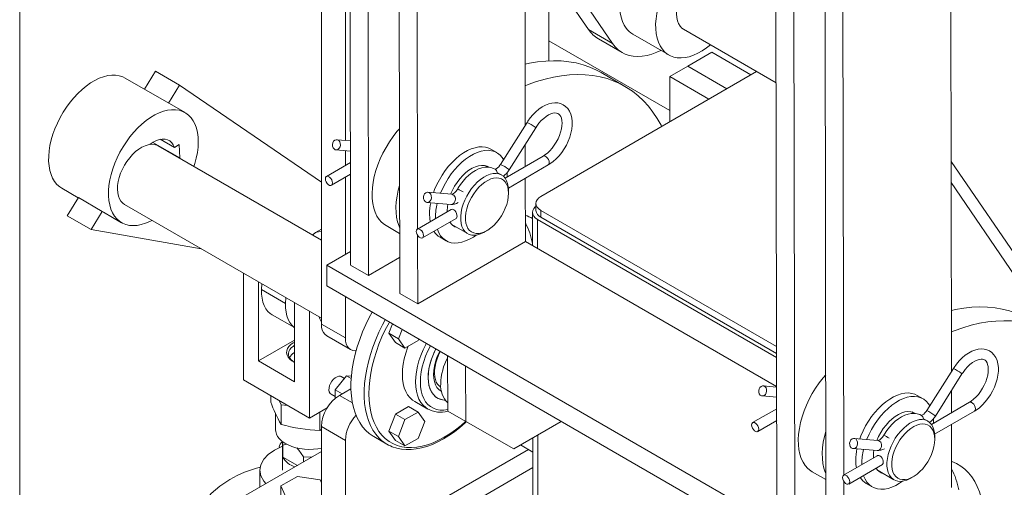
# Model space of a CAD drawing. Header units: millimetres. Extents: x 525 to 29324, y 175 to 20618.
# Tile 331 of 588: x 19914 to 20496, y 12071 to 12347. Entities that reach past the tile are written whole.
import ezdxf

# ---------------------------------------------------------------- set-up
doc = ezdxf.new("R2010")
doc.units = ezdxf.units.MM
doc.linetypes.add('SLD-Continua', pattern=[0])

msp = doc.modelspace()

# ---------------------------------------------------------------- linework, layer by layer
at = {"color": 7, "linetype": 'SLD-Continua', "lineweight": 18, "ltscale": 35}
for p, q in [((19914.37, 11716.06), (19914.37, 13301.64)), ((19914.37, 11716.06), (19914.37, 13301.64)), ((19914.37, 11716.06), (19914.37, 13301.64)), ((19914.37, 11716.06), (19914.37, 13301.64)), ((19914.37, 11716.06), (19914.37, 13301.64)), ((19914.37, 11716.06), (19914.37, 13301.64)), ((20109.19, 12573.12), (20109.81, 12201.9)), ((20119.8, 12566.99), (20120.42, 12195.78)), ((20138.19, 12556.38), (20138.8, 12185.17)), ((20212.5, 12546.94), (20212.94, 12284.41)), ((20148.85, 12513.32), (20149.34, 12223.29)), ((20360.92, 12427.83), (20361.54, 12056.62)), ((20371.53, 12421.71), (20372.15, 12050.49)), ((20389.92, 12411.1), (20390.53, 12039.88)), ((20264.49, 12332.81), (20212.73, 12408.49)), ((20092.56, 12167.14), (20092.56, 12400.7)), ((20464.23, 12401.66), (20464.67, 12139.13)), ((20106.7, 12275.54), (20106.7, 12392.54)), ((20250.34, 12340.98), (20212.75, 12395.94)), ((20226.91, 12375.24), (20226.91, 12322.53)), ((20400.58, 12368.04), (20401.07, 12078.01)), ((20250.34, 12340.98), (20264.49, 12332.81)), ((20306.47, 12341.13), (20361.12, 12309.58)), ((20226.91, 12334.42), (20298.33, 12293.2)), ((20226.91, 12334.42), (20298.33, 12293.2)), ((20226.91, 12334.42), (20298.33, 12293.2)), ((20226.91, 12334.42), (20298.33, 12293.2)), ((20226.91, 12334.42), (20298.33, 12293.2)), ((20226.91, 12334.42), (20298.33, 12293.2)), ((20256.11, 12335.55), (20270.26, 12327.39)), ((20276.5, 12338.21), (20297.72, 12325.97)), ((20308.94, 12319.41), (20323.08, 12327.57)), ((20308.94, 12319.41), (20323.08, 12327.57)), ((20308.94, 12319.41), (20323.08, 12327.57)), ((20308.94, 12319.41), (20323.08, 12327.57)), ((20308.94, 12319.41), (20323.08, 12327.57)), ((20308.94, 12319.41), (20323.08, 12327.57)), ((20346.14, 12314.26), (20323.08, 12327.57)), ((20346.14, 12314.26), (20323.08, 12327.57)), ((20346.14, 12314.26), (20323.08, 12327.57)), ((20346.14, 12314.26), (20323.08, 12327.57)), ((20346.14, 12314.26), (20323.08, 12327.57)), ((20346.14, 12314.26), (20323.08, 12327.57)), ((19988.14, 12305.76), (19994.64, 12316.39)), ((19994.64, 12316.39), (20008.78, 12308.23)), ((20349.57, 12316.25), (20222.21, 12242.46)), ((20298.33, 12313.29), (20308.94, 12319.41)), ((20332.03, 12306.08), (20308.94, 12319.41)), ((20332.03, 12306.08), (20308.94, 12319.41)), ((20332.03, 12306.08), (20308.94, 12319.41)), ((20332.03, 12306.08), (20308.94, 12319.41)), ((20332.03, 12306.08), (20308.94, 12319.41)), ((20332.03, 12306.08), (20308.94, 12319.41)), ((20332.03, 12306.08), (20308.94, 12319.41)), ((20012.06, 12291.96), (19976.71, 12312.36)), ((20271.83, 12307.42), (20257.69, 12315.58)), ((20321.44, 12299.95), (20298.33, 12313.29)), ((20298.33, 12313.29), (20298.33, 12286.56)), ((20002.28, 12297.6), (20008.78, 12308.23)), ((20008.78, 12308.23), (20092.56, 12250.95)), ((20214.07, 12286.21), (20198.38, 12261.38)), ((20203.45, 12258.17), (20219.15, 12283.01)), ((20005.75, 12271.36), (19997.39, 12276.19)), ((20109.69, 12275.29), (20101.69, 12275.98)), ((19991.69, 12273.26), (19991.48, 12273.38)), ((20008.94, 12265.19), (19992.99, 12274.4)), ((20092.56, 12216.77), (19996.24, 12272.36)), ((20005.75, 12271.36), (20008.63, 12273.17)), ((20008.63, 12273.17), (20008.94, 12265.19)), ((20101.17, 12270), (20109.7, 12269.26)), ((20196.14, 12268.33), (20192.61, 12270.37)), ((20212.95, 12273.21), (20212.98, 12260.16)), ((20008.94, 12265.19), (20008.81, 12265.11)), ((20106.7, 12260.74), (20106.7, 12269.52)), ((20223.49, 12266.25), (20201.05, 12253.26)), ((20109.71, 12262.49), (20095.5, 12254.25)), ((20191.09, 12259.7), (20189.56, 12260.58)), ((20203.01, 12247.45), (20226.49, 12261.06)), ((20516.22, 12187.53), (20464.46, 12263.2)), ((20098.51, 12249.06), (20109.72, 12255.56)), ((20106.7, 12208.28), (20106.7, 12253.81)), ((20198.92, 12255.18), (20196.26, 12256.71)), ((20212.99, 12253.23), (20213.05, 12215.92)), ((19939.22, 12247.4), (19948.99, 12241.76)), ((20502.07, 12195.69), (20464.48, 12250.66)), ((20464.48, 12249.93), (20465.3, 12249.45)), ((19942.5, 12231.13), (19949.01, 12241.79)), ((19949.01, 12241.79), (19963.16, 12233.63)), ((20169.5, 12243.74), (20155.43, 12244.96)), ((20203.07, 12244.38), (20203.07, 12246.02)), ((19976.25, 12237.72), (20092.56, 12170.59)), ((20169.12, 12234.75), (20149.24, 12223.24)), ((20154.91, 12238.99), (20168.99, 12237.77)), ((20219.28, 12238.36), (20219.28, 12234.28)), ((19942.5, 12231.13), (19956.64, 12222.97)), ((19956.64, 12222.97), (19963.16, 12233.63)), ((19963.16, 12233.63), (19963.96, 12233.12)), ((19963.96, 12233.12), (19974.57, 12227)), ((20152.25, 12218.04), (20172.13, 12229.56)), ((20159.94, 12229.44), (20159.94, 12230.1)), ((20166.84, 12233.43), (20166.83, 12234.08)), ((20217.16, 12233.05), (20217.2, 12213.52)), ((20361.39, 12147.42), (20220.09, 12228.97)), ((20220.09, 12228.97), (20220.12, 12211.84)), ((20222.21, 12234.28), (20361.38, 12153.95)), ((20222.21, 12234.28), (20222.21, 12230.2)), ((20222.21, 12230.2), (20361.39, 12149.87)), ((20089.08, 12221.15), (20092.56, 12223.16)), ((20130.75, 12225.25), (20138.74, 12220.63)), ((20169.56, 12225.94), (20178.93, 12220.53)), ((20021.49, 12211.61), (19956.64, 12222.97)), ((20089.08, 12221.15), (20087.43, 12219.73)), ((20092.56, 12222.06), (20089.08, 12221.15)), ((20149.34, 12219.61), (20149.41, 12179.05)), ((20162.62, 12218.4), (20166.15, 12216.36)), ((20188.93, 12221.53), (20190.35, 12222.34)), ((20149.41, 12179.05), (20213.05, 12215.92)), ((20361.42, 12130.29), (20213.05, 12215.92)), ((20095.67, 12201.88), (20109.8, 12210.07)), ((20120.42, 12195.78), (20138.77, 12206.41)), ((20401.14, 12025.58), (20095.67, 12201.88)), ((20095.67, 12201.88), (20095.69, 12189.65)), ((20109.81, 12201.9), (20120.42, 12195.78)), ((20046.6, 12134.15), (20046.6, 12197.12)), ((20055.44, 12145.38), (20055.44, 12192.01)), ((20057.23, 12187.53), (20057.36, 12190.91)), ((20095.69, 12189.65), (20401.16, 12013.35)), ((20057.23, 12187.53), (20071.37, 12179.37)), ((20071.37, 12179.37), (20071.5, 12182.75)), ((20106.7, 12158.98), (20106.7, 12183.29)), ((20138.8, 12185.17), (20149.41, 12179.05)), ((20076.65, 12133.13), (20076.65, 12179.77)), ((20063.42, 12172.67), (20076.65, 12165.04)), ((20085.49, 12111.7), (20085.49, 12174.67)), ((20092.56, 12167.14), (20106.7, 12158.98)), ((20134.51, 12167.24), (20132.39, 12161.76)), ((20095.67, 12160.27), (20109.81, 12152.11)), ((20132.39, 12161.76), (20138.04, 12158.49)), ((20132.39, 12161.76), (20136.26, 12156.24)), ((20140.17, 12163.98), (20138.04, 12158.49)), ((20076.65, 12157.62), (20055.44, 12145.38)), ((20136.26, 12156.24), (20141.92, 12152.97)), ((20138.04, 12158.49), (20141.92, 12152.97)), ((20141.92, 12152.97), (20149.68, 12157.45)), ((20149.68, 12157.45), (20150.01, 12158.3)), ((20167.12, 12148.42), (20167.18, 12115.81)), ((20055.44, 12145.38), (20076.65, 12133.13)), ((20177.78, 12109.69), (20177.73, 12142.3)), ((20100.69, 12128.33), (20107.41, 12136.68)), ((20106.11, 12135.06), (20104.25, 12136.13)), ((20107.41, 12136.68), (20110.15, 12135.1)), ((20107.41, 12136.68), (20110.25, 12136.43)), ((20465.8, 12140.93), (20450.11, 12116.1)), ((20455.18, 12112.89), (20470.88, 12137.72)), ((20046.6, 12134.15), (20085.49, 12111.7)), ((20361.42, 12130), (20353.42, 12130.69)), ((20062.63, 12124.9), (20062.63, 12121.15)), ((20098.25, 12125.74), (20100.69, 12124.33)), ((20100.69, 12128.33), (20104.75, 12125.99)), ((20100.69, 12123.31), (20100.69, 12128.33)), ((20103.17, 12125.08), (20110.01, 12129.03)), ((20103.17, 12125.08), (20110.89, 12120.62)), ((20162.78, 12130.07), (20162.92, 12129.98)), ((20162.92, 12129.98), (20163.1, 12129.88)), ((20352.9, 12124.72), (20361.43, 12123.98)), ((20447.87, 12123.04), (20444.34, 12125.08)), ((20464.68, 12127.93), (20464.71, 12114.88)), ((20067.71, 12121.96), (20068.75, 12119.41)), ((20068.75, 12119.41), (20072.63, 12119.12)), ((20068.75, 12119.41), (20068.75, 12107.95)), ((20144.02, 12118.49), (20136.26, 12114.01)), ((20144.02, 12118.49), (20149.68, 12115.22)), ((20147.65, 12121.48), (20155.43, 12116.99)), ((20475.22, 12120.97), (20452.78, 12107.97)), ((20065.49, 12114.37), (20065.49, 12104.75)), ((20085.49, 12111.7), (20096.04, 12117.79)), ((20091.62, 12115.24), (20091.62, 12104.42)), ((20136.26, 12114.01), (20132.39, 12104.01)), ((20136.26, 12114.01), (20141.92, 12110.75)), ((20149.68, 12115.22), (20141.92, 12110.75)), ((20153.56, 12109.7), (20149.68, 12115.22)), ((20155.43, 12116.99), (20155.17, 12117.14)), ((20167.18, 12115.81), (20177.78, 12109.69)), ((20361.44, 12117.2), (20347.23, 12108.97)), ((20442.82, 12114.41), (20441.29, 12115.3)), ((20454.74, 12102.17), (20478.22, 12115.77)), ((20141.92, 12110.75), (20138.04, 12100.75)), ((20149.68, 12099.71), (20153.56, 12109.7)), ((20177.78, 12109.69), (20206.12, 12093.44)), ((20206.12, 12093.44), (20234.2, 12109.71)), ((20350.24, 12103.78), (20361.45, 12110.27)), ((20450.65, 12109.89), (20447.99, 12111.43)), ((20464.72, 12107.95), (20464.78, 12070.63)), ((20091.62, 12104.42), (20092.56, 12104.86)), ((20106.7, 12098.54), (20092.56, 12106.71)), ((20092.56, 12038.93), (20092.56, 12106.71)), ((20132.39, 12104.01), (20138.04, 12100.75)), ((20132.39, 12104.01), (20136.26, 12098.49)), ((20220.3, 12101.66), (20220.87, 11763.93)), ((20069.49, 12097.76), (20069.49, 12080.88)), ((20069.87, 12095.75), (20069.55, 12097.76)), ((20069.87, 12095.75), (20071.9, 12096.36)), ((20069.87, 12088.67), (20069.87, 12095.75)), ((20106.7, 12030.76), (20106.7, 12098.54)), ((20123.46, 12100.8), (20131.24, 12096.31)), ((20136.26, 12098.49), (20141.92, 12095.23)), ((20138.04, 12100.75), (20141.92, 12095.23)), ((20141.92, 12095.23), (20149.68, 12099.71)), ((20210.17, 12095.79), (20217.4, 12091.61)), ((20217.38, 12099.97), (20217.94, 11768.01)), ((20421.23, 12098.46), (20407.16, 12099.68)), ((20454.8, 12099.1), (20454.8, 12100.73)), ((20046.6, 12065.45), (20092.56, 12091.98)), ((20067.64, 12094.72), (20067.64, 12094.66)), ((20214.77, 12093.13), (20106.7, 12030.76)), ((20420.85, 12089.47), (20400.97, 12077.95)), ((20406.64, 12093.7), (20420.72, 12092.48)), ((20069.87, 12088.67), (20078.35, 12083.78)), ((20082.02, 12088.74), (20082.02, 12085.89)), ((20403.98, 12072.76), (20423.86, 12084.28)), ((20411.67, 12084.15), (20411.67, 12084.82)), ((20418.57, 12088.15), (20418.56, 12088.8)), ((20056.24, 12080.88), (20056.24, 12071.02)), ((20217.41, 12082.42), (20117.31, 12024.64)), ((20382.48, 12079.96), (20390.47, 12075.35)), ((20421.29, 12080.65), (20430.66, 12075.25)), ((20078.37, 12077.26), (20068.57, 12071.61)), ((20091.75, 12075.19), (20078.37, 12077.26)), ((20092.56, 12073.45), (20091.75, 12075.19)), ((20401.07, 12074.33), (20401.14, 12033.76)), ((20414.35, 12073.12), (20417.88, 12071.08)), ((20440.66, 12076.24), (20442.08, 12077.06)), ((20068.57, 12071.61), (20072.16, 12063.88)), ((20068.57, 12063.44), (20068.57, 12071.61))]:
    msp.add_line(p, q, dxfattribs=at)
at = {"color": 7, "linetype": 'SLD-Continua', "lineweight": 18, "ltscale": 35, "flags": 128}
for points in [[(20272.55, 12341.76), (20271.33, 12343.66), (20270.34, 12345.82), (20269.58, 12348.2), (20269.06, 12350.8), (20268.78, 12353.58), (20268.75, 12356.52), (20268.97, 12359.6), (20269.43, 12362.77), (20270.14, 12366.03), (20271.07, 12369.32), (20272.24, 12372.63), (20273.62, 12375.92), (20275.2, 12379.16), (20276.97, 12382.32), (20278.91, 12385.38), (20281, 12388.29), (20283.22, 12391.04), (20285.56, 12393.61), (20287.99, 12395.95), (20290.48, 12398.07), (20293.02, 12399.92), (20295.58, 12401.51), (20298.14, 12402.8), (20300.67, 12403.8), (20303.15, 12404.48), (20305.56, 12404.86), (20307.87, 12404.91), (20310.06, 12404.64), (20312.11, 12404.06), (20313.99, 12403.17)], [(20293.76, 12329.52), (20292.55, 12331.42), (20291.55, 12333.57), (20290.79, 12335.96), (20290.27, 12338.56), (20289.99, 12341.34), (20289.96, 12344.28), (20290.18, 12347.35), (20290.65, 12350.53), (20291.35, 12353.78), (20292.29, 12357.08), (20293.45, 12360.39), (20294.83, 12363.68), (20296.41, 12366.92), (20298.18, 12370.08), (20300.12, 12373.13), (20302.21, 12376.05), (20304.44, 12378.8), (20306.77, 12381.36), (20309.2, 12383.71), (20311.7, 12385.82), (20314.24, 12387.68), (20316.8, 12389.26), (20319.35, 12390.56), (20321.88, 12391.55), (20324.36, 12392.24), (20326.77, 12392.61), (20329.08, 12392.67), (20331.27, 12392.4), (20333.33, 12391.81), (20335.22, 12390.92), (20336.94, 12389.72), (20338.47, 12388.23), (20339.8, 12386.46), (20340.9, 12384.43), (20341.78, 12382.16), (20342.42, 12379.66), (20342.82, 12376.97), (20342.98, 12374.11), (20342.88, 12371.09), (20342.54, 12367.97), (20342.33, 12366.61)], [(20306.47, 12341.13), (20305.45, 12341.84), (20304.36, 12343.02), (20303.48, 12344.47), (20302.84, 12346.18), (20302.46, 12348.12), (20302.32, 12350.24), (20302.44, 12352.51), (20302.82, 12354.89), (20303.45, 12357.33), (20304.31, 12359.8), (20305.4, 12362.24), (20306.69, 12364.61), (20308.15, 12366.87), (20309.77, 12368.97), (20311.51, 12370.89), (20313.34, 12372.57), (20315.22, 12374), (20317.13, 12375.15), (20319.03, 12375.99), (20320.88, 12376.51), (20322.65, 12376.71), (20324.31, 12376.57), (20325.82, 12376.1)], [(20293.05, 12328.67), (20290.67, 12327.56), (20287.74, 12326.46), (20284.86, 12325.67), (20282.06, 12325.19), (20279.35, 12325.04), (20276.75, 12325.22), (20274.28, 12325.71), (20271.97, 12326.53), (20269.81, 12327.65), (20267.84, 12329.08), (20266.06, 12330.81), (20264.49, 12332.81)], [(20322.33, 12331.97), (20319.96, 12330.11), (20317.41, 12328.39), (20314.85, 12326.95), (20312.3, 12325.8), (20309.79, 12324.96), (20307.35, 12324.43), (20304.99, 12324.22), (20302.73, 12324.32), (20300.61, 12324.75), (20298.63, 12325.49), (20296.82, 12326.54), (20295.19, 12327.89), (20293.76, 12329.52)], [(20212.88, 12320.51), (20215.4, 12321.07), (20220.25, 12321.9), (20225.01, 12322.41), (20229.68, 12322.61), (20234.23, 12322.48), (20238.66, 12322.02), (20242.96, 12321.25), (20247.12, 12320.16), (20251.13, 12318.76), (20254.98, 12317.04), (20257.69, 12315.58)], [(19940.05, 12292.13), (19942.02, 12295.16), (19944.14, 12298.04), (19946.39, 12300.76), (19948.75, 12303.28), (19951.19, 12305.58), (19953.69, 12307.65), (19956.24, 12309.45), (19958.8, 12310.98), (19961.36, 12312.21), (19963.88, 12313.15), (19966.35, 12313.78), (19968.73, 12314.08), (19971.02, 12314.07), (19973.19, 12313.74), (19975.21, 12313.1), (19976.71, 12312.36)], [(20293.5, 12283.76), (20293.12, 12284.5), (20290.84, 12288.52), (20288.35, 12292.27), (20285.64, 12295.76), (20282.73, 12298.96), (20279.61, 12301.89), (20276.3, 12304.52), (20272.8, 12306.85), (20269.12, 12308.88), (20265.27, 12310.59), (20261.27, 12312), (20257.11, 12313.09), (20252.8, 12313.86), (20248.37, 12314.31), (20243.82, 12314.44), (20239.15, 12314.25), (20234.39, 12313.74), (20229.54, 12312.9), (20224.61, 12311.75), (20219.62, 12310.28), (20214.57, 12308.5), (20212.9, 12307.85)], [(19975.41, 12271.72), (19977.38, 12274.75), (19979.5, 12277.64), (19981.74, 12280.35), (19984.1, 12282.88), (19986.54, 12285.18), (19989.05, 12287.24), (19991.6, 12289.04), (19994.16, 12290.57), (19996.71, 12291.81), (19999.23, 12292.75), (20001.7, 12293.37), (20004.09, 12293.68), (20006.38, 12293.67), (20008.54, 12293.34), (20010.57, 12292.69), (20012.43, 12291.73), (20014.12, 12290.48), (20015.61, 12288.93), (20016.89, 12287.11), (20017.95, 12285.03), (20018.78, 12282.71), (20019.38, 12280.17), (20019.73, 12277.45), (20019.83, 12274.55), (20019.69, 12271.51), (20019.3, 12268.36), (20018.67, 12265.13), (20017.8, 12261.85), (20017.29, 12260.22)], [(20226.49, 12261.06), (20227.53, 12261.7), (20229.4, 12263.08), (20231.2, 12264.69), (20232.91, 12266.49), (20234.49, 12268.47), (20235.93, 12270.59), (20237.21, 12272.82), (20238.32, 12275.13), (20239.23, 12277.49), (20239.93, 12279.86), (20240.41, 12282.23), (20240.66, 12284.55), (20240.66, 12286.8), (20240.4, 12288.95), (20239.87, 12290.95), (20239.07, 12292.76), (20238.03, 12294.32), (20236.79, 12295.6), (20235.38, 12296.58), (20233.83, 12297.26), (20232.19, 12297.66), (20230.46, 12297.77), (20228.65, 12297.6), (20226.78, 12297.13), (20224.87, 12296.38), (20222.95, 12295.33), (20221.06, 12294.03), (20219.24, 12292.48), (20217.51, 12290.73), (20215.89, 12288.8), (20214.48, 12286.83), (20214.07, 12286.21)], [(19939.22, 12247.4), (19937.98, 12248.22), (19936.39, 12249.62), (19935, 12251.31), (19933.83, 12253.26), (19932.88, 12255.46), (19932.17, 12257.89), (19931.69, 12260.53), (19931.47, 12263.34), (19931.49, 12266.31), (19931.75, 12269.41), (19932.26, 12272.61), (19933.01, 12275.87), (19934, 12279.17), (19935.21, 12282.48), (19936.63, 12285.76), (19938.25, 12288.99), (19940.05, 12292.13)], [(20219.15, 12283.01), (20219.77, 12283.95), (20221.06, 12285.66), (20222.43, 12287.21), (20223.86, 12288.57), (20225.3, 12289.7), (20226.72, 12290.58), (20228.06, 12291.22), (20229.29, 12291.61), (20230.38, 12291.77), (20231.31, 12291.73), (20232.11, 12291.51), (20232.85, 12291.07), (20233.44, 12290.45), (20233.93, 12289.65), (20234.31, 12288.64), (20234.59, 12287.32), (20234.69, 12285.8), (20234.61, 12284.11), (20234.33, 12282.29), (20233.85, 12280.38), (20233.18, 12278.42), (20232.32, 12276.45), (20231.3, 12274.52), (20230.12, 12272.68), (20228.83, 12270.97), (20227.45, 12269.42), (20226.02, 12268.07), (20224.58, 12266.95), (20223.49, 12266.25)], [(20130.75, 12225.25), (20129.82, 12225.83), (20128.11, 12227.24), (20126.6, 12228.94), (20125.31, 12230.92), (20124.25, 12233.17), (20123.43, 12235.66), (20122.85, 12238.36), (20122.53, 12241.26), (20122.47, 12244.33), (20122.66, 12247.54), (20123.1, 12250.87), (20123.8, 12254.27), (20124.74, 12257.73), (20125.91, 12261.2), (20127.31, 12264.66), (20128.92, 12268.08), (20130.73, 12271.43), (20132.72, 12274.67), (20134.88, 12277.78), (20137.17, 12280.72), (20138.64, 12282.43)], [(20218.73, 12283.39), (20219.08, 12283.1), (20219.15, 12283.01)], [(19991.25, 12273.21), (19991.42, 12273.33), (19993.25, 12274.54), (19995.07, 12275.46), (19996.86, 12276.07), (19998.58, 12276.35), (20000.2, 12276.3), (20001.68, 12275.92), (20003, 12275.22), (20004.14, 12274.21), (20005.05, 12272.92), (20005.75, 12271.36)], [(20103.55, 12271.77), (20103.06, 12270.9), (20102.37, 12270.3), (20101.57, 12270.01), (20100.75, 12270.09), (20100.02, 12270.51), (20099.45, 12271.23), (20099.12, 12272.17), (20099.07, 12273.21), (20099.31, 12274.21), (20099.79, 12275.08), (20100.48, 12275.69), (20101.28, 12275.97), (20102.1, 12275.9), (20102.84, 12275.47), (20103.4, 12274.75), (20103.73, 12273.81), (20103.78, 12272.78), (20103.55, 12271.77)], [(19992.45, 12228.37), (19991.2, 12227.73), (19988.65, 12226.64), (19986.16, 12225.86), (19983.73, 12225.39), (19981.38, 12225.24), (19979.15, 12225.41), (19977.06, 12225.9), (19975.11, 12226.7), (19973.34, 12227.81), (19971.75, 12229.22), (19970.36, 12230.9), (19969.18, 12232.86), (19968.24, 12235.06), (19967.52, 12237.49), (19967.05, 12240.12), (19966.82, 12242.94), (19966.84, 12245.91), (19967.11, 12249.01), (19967.62, 12252.2), (19968.37, 12255.46), (19969.35, 12258.76), (19970.56, 12262.07), (19971.98, 12265.35), (19973.6, 12268.58), (19975.41, 12271.72)], [(19996.24, 12272.36), (19995.27, 12272.83), (19993.73, 12273.22), (19992.07, 12273.29), (19990.3, 12273.03), (19988.46, 12272.45), (19986.58, 12271.56), (19984.69, 12270.38), (19982.83, 12268.92), (19981.03, 12267.21), (19979.32, 12265.29), (19977.74, 12263.19), (19976.31, 12260.93), (19975.06, 12258.58), (19974, 12256.16), (19973.17, 12253.72), (19972.57, 12251.31), (19972.21, 12248.96), (19972.1, 12246.72), (19972.25, 12244.62), (19972.64, 12242.72), (19973.28, 12241.03), (19974.15, 12239.6), (19975.23, 12238.44), (19976.25, 12237.72)], [(20158.74, 12244.68), (20159.44, 12246.53), (20160.73, 12249.46), (20162.21, 12252.34), (20163.88, 12255.13), (20165.71, 12257.79), (20167.68, 12260.3), (20169.76, 12262.61), (20171.94, 12264.72), (20174.18, 12266.58), (20176.46, 12268.19), (20178.76, 12269.51), (20181.04, 12270.54), (20183.29, 12271.27), (20185.46, 12271.68), (20187.55, 12271.77), (20189.52, 12271.53), (20191.35, 12270.98), (20192.61, 12270.37)], [(20162.9, 12244.32), (20162.97, 12244.48), (20164.26, 12247.42), (20165.75, 12250.3), (20167.42, 12253.09), (20169.24, 12255.75), (20171.21, 12258.26), (20173.3, 12260.57), (20175.47, 12262.68), (20177.72, 12264.54), (20180, 12266.14), (20182.3, 12267.47), (20184.58, 12268.5), (20186.82, 12269.23), (20189, 12269.64), (20191.08, 12269.72), (20193.05, 12269.49), (20194.88, 12268.94), (20196.55, 12268.08), (20198.04, 12266.92), (20199.33, 12265.47), (20200.16, 12264.19)], [(20227.11, 12262.43), (20226.98, 12263.34), (20226.61, 12264.29), (20226.05, 12265.16), (20225.35, 12265.85), (20224.62, 12266.28), (20223.92, 12266.39), (20223.49, 12266.25)], [(20168.88, 12243.8), (20169.91, 12246.11), (20171.19, 12248.49), (20172.65, 12250.76), (20174.27, 12252.87), (20176, 12254.81), (20177.83, 12256.52), (20179.72, 12257.97), (20181.63, 12259.15), (20183.53, 12260.03), (20185.39, 12260.59), (20187.18, 12260.82), (20188.85, 12260.73), (20190.39, 12260.31), (20191.61, 12259.68)], [(20195.18, 12258.49), (20194.21, 12258.98), (20192.61, 12259.49), (20190.91, 12259.72), (20189.14, 12259.67), (20187.29, 12259.33), (20185.4, 12258.69), (20183.48, 12257.77), (20181.57, 12256.57), (20179.71, 12255.12), (20177.94, 12253.45), (20176.27, 12251.59), (20174.73, 12249.57), (20173.4, 12247.54), (20173.05, 12246.94)], [(20198.38, 12261.38), (20198.03, 12260.87), (20197.3, 12259.98), (20196.54, 12259.28), (20195.86, 12258.82), (20195.35, 12258.6), (20195.08, 12258.54), (20195.08, 12258.54)], [(20203.03, 12258.55), (20203.38, 12258.27), (20203.45, 12258.17)], [(20099.12, 12250.43), (20098.99, 12251.34), (20098.63, 12252.29), (20098.06, 12253.16), (20097.37, 12253.85), (20096.63, 12254.28), (20095.94, 12254.39), (20095.38, 12254.17), (20095.01, 12253.64), (20094.88, 12252.88), (20095.01, 12251.97), (20095.38, 12251.02), (20095.95, 12250.15), (20096.64, 12249.46), (20097.38, 12249.03), (20098.07, 12248.92), (20098.63, 12249.14), (20099, 12249.67), (20099.12, 12250.43)], [(20188.93, 12221.53), (20188.48, 12221.27), (20186.6, 12220.4), (20184.76, 12219.84), (20183, 12219.61), (20181.34, 12219.69), (20179.82, 12220.1), (20178.46, 12220.83), (20177.28, 12221.87), (20176.32, 12223.18), (20175.58, 12224.76), (20175.07, 12226.58), (20174.82, 12228.59), (20174.81, 12230.77), (20175.06, 12233.08), (20175.56, 12235.47), (20176.29, 12237.9), (20177.25, 12240.33), (20178.42, 12242.72), (20179.78, 12245.03), (20181.29, 12247.2), (20182.95, 12249.21), (20184.71, 12251.01), (20186.55, 12252.58), (20188.43, 12253.89), (20190.32, 12254.91), (20192.18, 12255.63), (20193.98, 12256.03), (20195.7, 12256.1), (20197.29, 12255.85), (20198.74, 12255.28), (20200.01, 12254.4), (20201.08, 12253.22), (20201.94, 12251.77), (20202.56, 12250.07), (20202.94, 12248.15), (20203.07, 12246.05), (20203.07, 12246.05)], [(20203.07, 12244.41), (20202.94, 12246.39), (20202.57, 12248.18), (20201.96, 12249.75), (20201.12, 12251.07), (20200.08, 12252.13), (20198.84, 12252.89), (20197.44, 12253.34), (20195.9, 12253.47), (20194.25, 12253.28), (20192.53, 12252.78), (20190.76, 12251.97), (20188.99, 12250.87), (20187.24, 12249.5), (20185.55, 12247.89), (20183.96, 12246.07), (20182.49, 12244.07), (20181.17, 12241.94), (20180.03, 12239.71), (20179.09, 12237.42), (20178.37, 12235.13), (20177.89, 12232.88), (20177.64, 12230.71), (20177.65, 12228.66), (20177.9, 12226.77), (20178.39, 12225.09), (20179.11, 12223.63), (20180.06, 12222.44), (20181.2, 12221.53), (20182.52, 12220.93), (20184, 12220.63), (20185.6, 12220.66), (20187.29, 12221.01), (20189.03, 12221.66), (20190.81, 12222.62), (20192.58, 12223.86), (20194.3, 12225.35), (20195.94, 12227.07), (20197.48, 12228.99), (20198.88, 12231.06), (20200.11, 12233.25), (20201.15, 12235.51), (20201.98, 12237.8), (20202.58, 12240.08), (20202.95, 12242.3), (20203.07, 12244.41)], [(20202.29, 12256.54), (20202.36, 12254.59), (20202.36, 12254.01)], [(20138.74, 12224.18), (20138.39, 12225.01), (20137.57, 12227.49), (20136.99, 12230.2), (20136.67, 12233.1), (20136.61, 12236.17), (20136.8, 12239.38), (20137.24, 12242.7), (20137.94, 12246.11), (20138.7, 12248.96)], [(20173.05, 12246.94), (20172.73, 12246.42), (20172.01, 12245.47), (20171.25, 12244.69), (20170.54, 12244.15), (20169.96, 12243.85), (20169.6, 12243.75), (20169.5, 12243.74)], [(20157.29, 12240.75), (20156.8, 12239.89), (20156.11, 12239.28), (20155.31, 12238.99), (20154.49, 12239.07), (20153.76, 12239.49), (20153.19, 12240.22), (20152.86, 12241.16), (20152.81, 12242.19), (20153.05, 12243.2), (20153.53, 12244.06), (20154.22, 12244.67), (20155.02, 12244.95), (20155.84, 12244.88), (20156.58, 12244.45), (20157.14, 12243.73), (20157.47, 12242.79), (20157.52, 12241.76), (20157.29, 12240.75)], [(20222.21, 12242.46), (20220.96, 12241.58), (20220.04, 12240.58), (20219.47, 12239.49), (20219.28, 12238.36), (20219.47, 12237.24), (20220.04, 12236.15), (20220.96, 12235.15), (20222.21, 12234.28)], [(20166.83, 12234.08), (20166.96, 12236.36), (20167.18, 12237.92)], [(20169.14, 12234.72), (20169.3, 12234.84), (20169.96, 12234.91), (20170.68, 12234.66), (20171.36, 12234.12), (20171.94, 12233.35), (20172.37, 12232.44), (20172.61, 12231.49), (20172.66, 12230.89)], [(20219.28, 12236.62), (20218.85, 12236.27), (20217.92, 12235.27), (20217.36, 12234.18), (20217.16, 12233.05), (20217.36, 12231.93), (20217.92, 12230.84), (20218.85, 12229.84), (20220.09, 12228.97)], [(20156.8, 12227.62), (20156.52, 12229.56), (20156.4, 12232.14)], [(20172.66, 12230.89), (20172.56, 12230.16), (20172.27, 12229.67), (20172.11, 12229.59)], [(20152.86, 12219.42), (20152.74, 12220.33), (20152.37, 12221.28), (20151.8, 12222.15), (20151.11, 12222.84), (20150.37, 12223.26), (20149.68, 12223.37), (20149.12, 12223.15), (20148.75, 12222.63), (20148.62, 12221.86), (20148.75, 12220.95), (20149.12, 12220), (20149.69, 12219.13), (20150.38, 12218.44), (20151.12, 12218.02), (20151.81, 12217.91), (20152.37, 12218.13), (20152.74, 12218.65), (20152.86, 12219.42)], [(20183.98, 12219.7), (20182.3, 12218.54), (20180, 12217.22), (20177.72, 12216.19), (20175.47, 12215.46), (20173.3, 12215.05), (20171.21, 12214.96), (20169.24, 12215.2), (20167.42, 12215.75), (20165.75, 12216.61), (20164.26, 12217.77), (20162.97, 12219.22), (20161.9, 12220.95), (20161.05, 12222.92), (20160.98, 12223.1)], [(20063.42, 12172.67), (20062.38, 12173.37), (20060.97, 12174.66), (20059.77, 12176.22), (20058.78, 12178.05), (20058.03, 12180.12), (20057.52, 12182.41), (20057.25, 12184.89), (20057.23, 12187.53)], [(20076.65, 12165.11), (20076.52, 12165.21), (20075.11, 12166.49), (20073.91, 12168.06), (20072.93, 12169.89), (20072.17, 12171.96), (20071.66, 12174.25), (20071.39, 12176.73), (20071.37, 12179.37)], [(20464.61, 12175.23), (20467.13, 12175.78), (20471.98, 12176.61), (20476.74, 12177.13), (20481.41, 12177.32), (20485.96, 12177.19), (20490.39, 12176.74), (20494.69, 12175.97), (20498.85, 12174.88), (20502.86, 12173.47), (20506.71, 12171.75), (20509.42, 12170.3)], [(20122.49, 12174.18), (20120.86, 12171.13), (20118.77, 12166.84), (20116.87, 12162.49), (20115.19, 12158.11), (20113.73, 12153.72), (20112.51, 12149.36), (20111.52, 12145.03), (20110.77, 12140.78), (20110.27, 12136.61), (20110.02, 12132.55), (20110.02, 12128.63), (20110.27, 12124.86), (20110.77, 12121.27), (20111.52, 12117.87), (20112.51, 12114.69), (20113.73, 12111.74), (20115.19, 12109.04), (20116.87, 12106.6), (20118.77, 12104.44), (20120.86, 12102.56), (20123.15, 12100.98), (20123.46, 12100.8)], [(20095.67, 12160.27), (20095.67, 12160.27), (20094.59, 12161.11), (20093.72, 12162.24), (20093.08, 12163.65), (20092.69, 12165.3), (20092.56, 12167.14)], [(20127.4, 12099.12), (20126.54, 12099.95), (20124.65, 12102.11), (20122.97, 12104.55), (20121.51, 12107.25), (20120.29, 12110.2), (20119.3, 12113.38), (20118.55, 12116.78), (20118.05, 12120.37), (20117.8, 12124.14), (20117.8, 12128.06), (20118.05, 12132.12), (20118.55, 12136.29), (20119.3, 12140.54), (20120.29, 12144.87), (20121.51, 12149.23), (20122.97, 12153.62), (20124.65, 12158), (20126.54, 12162.35), (20128.64, 12166.64), (20130.27, 12169.69)], [(20132.68, 12168.3), (20132.49, 12167.94), (20130.31, 12163.77), (20128.34, 12159.53), (20126.56, 12155.25), (20125.01, 12150.95), (20123.67, 12146.65), (20122.57, 12142.39), (20121.71, 12138.17), (20121.09, 12134.04), (20120.72, 12130), (20120.59, 12126.08), (20120.72, 12122.31), (20121.09, 12118.7), (20121.71, 12115.28), (20122.57, 12112.06), (20123.67, 12109.06), (20125.01, 12106.3), (20126.56, 12103.8), (20128.34, 12101.57), (20130.31, 12099.61), (20132.49, 12097.95), (20134.84, 12096.59), (20137.37, 12095.54), (20140.05, 12094.8), (20142.87, 12094.38), (20145.81, 12094.28), (20148.87, 12094.51), (20152.01, 12095.05), (20155.23, 12095.91), (20158.5, 12097.09), (20161.81, 12098.57), (20165.14, 12100.34), (20168.47, 12102.41), (20171.78, 12104.75), (20175.06, 12107.35), (20177.74, 12109.72)], [(20552.72, 12115.57), (20551.62, 12120.74), (20550.28, 12125.7), (20548.71, 12130.44), (20546.89, 12134.95), (20544.85, 12139.21), (20542.57, 12143.23), (20540.08, 12146.99), (20537.37, 12150.47), (20534.46, 12153.68), (20531.34, 12156.6), (20528.03, 12159.23), (20524.53, 12161.56), (20520.85, 12163.59), (20517, 12165.31), (20513, 12166.72), (20508.84, 12167.81), (20504.53, 12168.58), (20500.1, 12169.03), (20495.55, 12169.16), (20490.88, 12168.97), (20486.12, 12168.45), (20481.27, 12167.62), (20476.34, 12166.47), (20471.35, 12165), (20466.3, 12163.22), (20464.63, 12162.57)], [(20076.65, 12144.59), (20075.19, 12145.44), (20073.89, 12146.49), (20072.91, 12147.65), (20072.28, 12148.88), (20072, 12150.16), (20072.09, 12151.44), (20072.55, 12152.7), (20073.36, 12153.9), (20074.5, 12155.01), (20075.94, 12155.99), (20076.65, 12156.37)], [(20076.34, 12144.75), (20075.67, 12145.21), (20074.52, 12146.23), (20073.7, 12147.35), (20073.21, 12148.53), (20073.08, 12149.75), (20073.3, 12150.96), (20073.87, 12152.12), (20074.78, 12153.22), (20076, 12154.21), (20076.65, 12154.63)], [(20106.7, 12158.98), (20106.83, 12157.14), (20107.22, 12155.49), (20107.86, 12154.08), (20108.73, 12152.95), (20109.81, 12152.11), (20111.08, 12151.59), (20112.49, 12151.4), (20113.06, 12151.42)], [(20143.86, 12154.09), (20143.5, 12153.17), (20142.4, 12149.94), (20141.53, 12146.72), (20140.9, 12143.55), (20140.52, 12140.47), (20140.39, 12137.51), (20140.52, 12134.69), (20140.9, 12132.05), (20141.53, 12129.61), (20142.4, 12127.39), (20143.5, 12125.43), (20144.83, 12123.74), (20146.36, 12122.34), (20147.65, 12121.48)], [(20155.17, 12117.14), (20154.14, 12117.85), (20152.61, 12119.25), (20151.28, 12120.94), (20150.18, 12122.9), (20149.31, 12125.12), (20148.68, 12127.56), (20148.3, 12130.2), (20148.17, 12133.02), (20148.3, 12135.98), (20148.68, 12139.06), (20149.31, 12142.23), (20150.18, 12145.45), (20151.28, 12148.68), (20152.61, 12151.91), (20154.14, 12155.08), (20154.48, 12155.72)], [(20156.89, 12154.32), (20155.46, 12151.43), (20154.13, 12148.3), (20153.02, 12145.14), (20152.14, 12142.01), (20151.51, 12138.92), (20151.13, 12135.91), (20151, 12133.02), (20151.13, 12130.28), (20151.51, 12127.71), (20152.14, 12125.35), (20153.02, 12123.22), (20154.13, 12121.35), (20155.46, 12119.75), (20156.99, 12118.45), (20158.72, 12117.45), (20160.62, 12116.77), (20162.67, 12116.41), (20164.84, 12116.39), (20167.12, 12116.69), (20167.17, 12116.7)], [(20160.15, 12152.44), (20159.98, 12152.11), (20158.68, 12149.34), (20157.59, 12146.53), (20156.73, 12143.73), (20156.1, 12140.95), (20155.72, 12138.26), (20155.6, 12135.67), (20155.72, 12133.23), (20156.1, 12130.97), (20156.73, 12128.92), (20157.59, 12127.11), (20158.68, 12125.56), (20159.98, 12124.29), (20161.48, 12123.32), (20163.14, 12122.67), (20164.97, 12122.34), (20165.71, 12122.3)], [(20163.48, 12127.35), (20163.2, 12127.51), (20161.9, 12128.51), (20160.81, 12129.8), (20159.94, 12131.37), (20159.3, 12133.19), (20158.91, 12135.22), (20158.78, 12137.44), (20158.9, 12139.81), (20159.27, 12142.28), (20159.89, 12144.83), (20160.75, 12147.4), (20161.83, 12149.96), (20162.41, 12151.14)], [(20162.82, 12130.07), (20162.02, 12130.64), (20161.1, 12131.67), (20160.38, 12132.94), (20159.85, 12134.42), (20159.51, 12136.09), (20159.37, 12137.94), (20159.43, 12139.95), (20159.7, 12142.08), (20160.18, 12144.29), (20160.86, 12146.56), (20161.74, 12148.84), (20162.73, 12150.95)], [(20478.22, 12115.77), (20479.26, 12116.41), (20481.13, 12117.79), (20482.93, 12119.4), (20484.64, 12121.21), (20486.22, 12123.18), (20487.66, 12125.3), (20488.94, 12127.53), (20490.05, 12129.84), (20490.96, 12132.2), (20491.66, 12134.58), (20492.14, 12136.94), (20492.39, 12139.27), (20492.39, 12141.52), (20492.13, 12143.67), (20491.6, 12145.67), (20490.8, 12147.47), (20489.76, 12149.03), (20488.52, 12150.31), (20487.11, 12151.29), (20485.56, 12151.98), (20483.92, 12152.38), (20482.19, 12152.49), (20480.38, 12152.31), (20478.51, 12151.85), (20476.6, 12151.09), (20474.68, 12150.05), (20472.79, 12148.74), (20470.97, 12147.2), (20469.24, 12145.45), (20467.62, 12143.52), (20466.21, 12141.55), (20465.8, 12140.93)], [(20157.42, 12146.04), (20156.6, 12143.24), (20156.02, 12140.47), (20155.68, 12137.79), (20155.6, 12135.23), (20155.77, 12132.82), (20156.19, 12130.6), (20156.86, 12128.59), (20157.76, 12126.82), (20158.89, 12125.32), (20160.23, 12124.1), (20161.76, 12123.19), (20163.45, 12122.59), (20165.3, 12122.31), (20165.71, 12122.3)], [(20470.88, 12137.72), (20471.5, 12138.66), (20472.79, 12140.38), (20474.16, 12141.93), (20475.59, 12143.28), (20477.03, 12144.41), (20478.45, 12145.3), (20479.79, 12145.93), (20481.02, 12146.32), (20482.11, 12146.48), (20483.04, 12146.44), (20483.84, 12146.22), (20484.58, 12145.78), (20485.17, 12145.17), (20485.66, 12144.36), (20486.04, 12143.35), (20486.32, 12142.03), (20486.42, 12140.51), (20486.34, 12138.83), (20486.06, 12137.01), (20485.58, 12135.1), (20484.91, 12133.13), (20484.05, 12131.16), (20483.03, 12129.24), (20481.85, 12127.4), (20480.56, 12125.68), (20479.18, 12124.14), (20477.75, 12122.79), (20476.31, 12121.67), (20475.22, 12120.97)], [(20098.25, 12125.74), (20097.67, 12126.24), (20097.22, 12127.09), (20097.02, 12128.18), (20097.08, 12129.45), (20097.41, 12130.81), (20097.98, 12132.17), (20098.76, 12133.46), (20099.69, 12134.59), (20100.72, 12135.49), (20101.78, 12136.1), (20102.81, 12136.39), (20103.75, 12136.34), (20104.25, 12136.13)], [(20382.48, 12079.96), (20381.55, 12080.55), (20379.84, 12081.96), (20378.33, 12083.66), (20377.04, 12085.64), (20375.98, 12087.88), (20375.16, 12090.37), (20374.58, 12093.08), (20374.26, 12095.98), (20374.2, 12099.05), (20374.39, 12102.26), (20374.83, 12105.58), (20375.53, 12108.99), (20376.47, 12112.44), (20377.64, 12115.92), (20379.04, 12119.38), (20380.65, 12122.8), (20382.46, 12126.14), (20384.45, 12129.39), (20386.61, 12132.49), (20388.9, 12135.44), (20390.37, 12137.15)], [(20470.46, 12138.1), (20470.81, 12137.82), (20470.88, 12137.72)], [(20355.28, 12126.48), (20354.79, 12125.62), (20354.1, 12125.01), (20353.3, 12124.73), (20352.48, 12124.8), (20351.75, 12125.23), (20351.18, 12125.95), (20350.85, 12126.89), (20350.8, 12127.92), (20351.04, 12128.93), (20351.52, 12129.79), (20352.21, 12130.4), (20353.01, 12130.69), (20353.83, 12130.61), (20354.57, 12130.19), (20355.13, 12129.46), (20355.46, 12128.53), (20355.51, 12127.49), (20355.28, 12126.48)], [(20410.47, 12099.39), (20411.17, 12101.24), (20412.46, 12104.18), (20413.94, 12107.06), (20415.61, 12109.85), (20417.44, 12112.51), (20419.41, 12115.01), (20421.49, 12117.33), (20423.67, 12119.43), (20425.91, 12121.3), (20428.19, 12122.9), (20430.49, 12124.23), (20432.77, 12125.26), (20435.02, 12125.98), (20437.19, 12126.39), (20439.28, 12126.48), (20441.25, 12126.25), (20443.08, 12125.7), (20444.34, 12125.08)], [(20414.63, 12099.03), (20414.7, 12099.2), (20415.99, 12102.14), (20417.48, 12105.02), (20419.15, 12107.81), (20420.97, 12110.47), (20422.94, 12112.97), (20425.03, 12115.29), (20427.2, 12117.39), (20429.45, 12119.26), (20431.73, 12120.86), (20434.03, 12122.19), (20436.31, 12123.22), (20438.55, 12123.94), (20440.73, 12124.35), (20442.81, 12124.44), (20444.78, 12124.21), (20446.61, 12123.66), (20448.28, 12122.8), (20449.77, 12121.63), (20451.06, 12120.18), (20451.89, 12118.91)], [(20478.84, 12117.15), (20478.71, 12118.06), (20478.34, 12119.01), (20477.78, 12119.88), (20477.08, 12120.57), (20476.35, 12120.99), (20475.65, 12121.1), (20475.22, 12120.97)], [(20420.61, 12098.51), (20421.64, 12100.82), (20422.92, 12103.2), (20424.38, 12105.47), (20426, 12107.59), (20427.73, 12109.52), (20429.56, 12111.23), (20431.45, 12112.69), (20433.36, 12113.86), (20435.26, 12114.74), (20437.12, 12115.3), (20438.91, 12115.54), (20440.58, 12115.45), (20442.12, 12115.02), (20443.34, 12114.39)], [(20446.91, 12113.21), (20445.94, 12113.69), (20444.34, 12114.21), (20442.64, 12114.44), (20440.87, 12114.38), (20439.02, 12114.04), (20437.13, 12113.41), (20435.21, 12112.48), (20433.3, 12111.28), (20431.44, 12109.84), (20429.67, 12108.17), (20428, 12106.31), (20426.46, 12104.29), (20425.13, 12102.25), (20424.78, 12101.66)], [(20450.11, 12116.1), (20449.76, 12115.59), (20449.03, 12114.69), (20448.27, 12114), (20447.59, 12113.54), (20447.08, 12113.31), (20446.81, 12113.26), (20446.81, 12113.26)], [(20454.76, 12113.27), (20455.11, 12112.98), (20455.18, 12112.89)], [(20135.84, 12094.32), (20137.08, 12093.93), (20139.8, 12093.38), (20142.64, 12093.12), (20145.59, 12093.14), (20148.62, 12093.47), (20151.73, 12094.08), (20154.91, 12094.98), (20158.12, 12096.16), (20161.36, 12097.63), (20164.61, 12099.36), (20167.85, 12101.35), (20171.07, 12103.6), (20174.25, 12106.08), (20177.38, 12108.78), (20178.13, 12109.5)], [(20350.85, 12105.15), (20350.72, 12106.06), (20350.36, 12107.01), (20349.79, 12107.88), (20349.1, 12108.57), (20348.36, 12108.99), (20347.67, 12109.1), (20347.11, 12108.88), (20346.74, 12108.36), (20346.61, 12107.6), (20346.74, 12106.68), (20347.11, 12105.74), (20347.68, 12104.86), (20348.37, 12104.17), (20349.11, 12103.75), (20349.8, 12103.64), (20350.36, 12103.86), (20350.73, 12104.38), (20350.85, 12105.15)], [(20440.66, 12076.24), (20440.21, 12075.99), (20438.33, 12075.12), (20436.49, 12074.56), (20434.73, 12074.32), (20433.07, 12074.41), (20431.55, 12074.82), (20430.19, 12075.55), (20429.01, 12076.58), (20428.05, 12077.9), (20427.31, 12079.48), (20426.8, 12081.29), (20426.55, 12083.31), (20426.54, 12085.49), (20426.79, 12087.79), (20427.29, 12090.18), (20428.02, 12092.62), (20428.98, 12095.05), (20430.15, 12097.44), (20431.51, 12099.74), (20433.02, 12101.92), (20434.68, 12103.92), (20436.44, 12105.73), (20438.28, 12107.3), (20440.16, 12108.6), (20442.05, 12109.63), (20443.91, 12110.34), (20445.71, 12110.74), (20447.43, 12110.82), (20449.02, 12110.57), (20450.47, 12110), (20451.74, 12109.11), (20452.81, 12107.94), (20453.67, 12106.48), (20454.29, 12104.78), (20454.67, 12102.87), (20454.8, 12100.76), (20454.8, 12100.76)], [(20454.8, 12099.13), (20454.67, 12101.1), (20454.3, 12102.89), (20453.69, 12104.46), (20452.85, 12105.79), (20451.81, 12106.84), (20450.57, 12107.6), (20449.17, 12108.05), (20447.63, 12108.19), (20445.98, 12108), (20444.26, 12107.5), (20442.49, 12106.69), (20440.72, 12105.59), (20438.97, 12104.22), (20437.28, 12102.61), (20435.69, 12100.79), (20434.22, 12098.79), (20432.9, 12096.65), (20431.76, 12094.42), (20430.82, 12092.14), (20430.1, 12089.85), (20429.62, 12087.59), (20429.37, 12085.42), (20429.38, 12083.37), (20429.63, 12081.49), (20430.12, 12079.8), (20430.84, 12078.35), (20431.79, 12077.16), (20432.93, 12076.25), (20434.25, 12075.64), (20435.73, 12075.35), (20437.33, 12075.38), (20439.02, 12075.72), (20440.76, 12076.38), (20442.54, 12077.34), (20444.31, 12078.57), (20446.03, 12080.07), (20447.67, 12081.79), (20449.21, 12083.7), (20450.61, 12085.78), (20451.84, 12087.96), (20452.88, 12090.23), (20453.71, 12092.52), (20454.31, 12094.79), (20454.68, 12097.01), (20454.8, 12099.13)], [(20454.02, 12111.26), (20454.09, 12109.3), (20454.09, 12108.72)], [(20092.56, 12093.95), (20090.45, 12093.56), (20087.82, 12093.28), (20085.16, 12093.21), (20082.49, 12093.33), (20079.88, 12093.67), (20077.38, 12094.2), (20075.01, 12094.91), (20072.83, 12095.81), (20070.88, 12096.86), (20069.19, 12098.06), (20067.79, 12099.37), (20066.71, 12100.78), (20065.96, 12102.26), (20065.56, 12103.78), (20065.49, 12104.75)], [(20390.47, 12078.9), (20390.12, 12079.72), (20389.3, 12082.21), (20388.72, 12084.91), (20388.4, 12087.82), (20388.34, 12090.89), (20388.53, 12094.1), (20388.97, 12097.42), (20389.67, 12100.82), (20390.43, 12103.67)], [(20424.78, 12101.66), (20424.46, 12101.13), (20423.74, 12100.18), (20422.98, 12099.41), (20422.27, 12098.87), (20421.69, 12098.57), (20421.33, 12098.46), (20421.23, 12098.46)], [(20409.02, 12095.47), (20408.53, 12094.6), (20407.84, 12093.99), (20407.04, 12093.71), (20406.22, 12093.78), (20405.49, 12094.21), (20404.92, 12094.93), (20404.59, 12095.87), (20404.54, 12096.91), (20404.78, 12097.91), (20405.26, 12098.78), (20405.95, 12099.39), (20406.75, 12099.67), (20407.57, 12099.6), (20408.31, 12099.17), (20408.87, 12098.45), (20409.2, 12097.51), (20409.25, 12096.47), (20409.02, 12095.47)], [(20059.74, 12073.04), (20058.47, 12074.42), (20056.8, 12077.58), (20056.24, 12080.88), (20056.8, 12084.17), (20058.47, 12087.34), (20061.17, 12090.26), (20064.81, 12092.82), (20069.24, 12094.91), (20069.49, 12094.99)], [(20077.96, 12094.16), (20079.26, 12092.76), (20082.02, 12088.74)], [(20418.56, 12088.8), (20418.69, 12091.07), (20418.91, 12092.64)], [(20420.87, 12089.44), (20421.03, 12089.55), (20421.69, 12089.63), (20422.41, 12089.37), (20423.09, 12088.83), (20423.67, 12088.06), (20424.1, 12087.15), (20424.34, 12086.21), (20424.39, 12085.6)], [(20086.69, 12088.59), (20086.01, 12088.53), (20082.02, 12088.74)], [(20408.53, 12082.33), (20408.25, 12084.28), (20408.13, 12086.86)], [(20424.39, 12085.6), (20424.29, 12084.87), (20424, 12084.38), (20423.84, 12084.31)], [(20464.71, 12086.18), (20464.82, 12086.14), (20467.55, 12084.92), (20470.11, 12083.38), (20472.49, 12081.55), (20474.66, 12079.42), (20476.63, 12077), (20478.39, 12074.32), (20479.92, 12071.37), (20481.22, 12068.17), (20482.28, 12064.75), (20483.09, 12061.11)], [(20404.59, 12074.13), (20404.47, 12075.04), (20404.1, 12075.99), (20403.53, 12076.86), (20402.84, 12077.55), (20402.1, 12077.98), (20401.41, 12078.09), (20400.85, 12077.87), (20400.48, 12077.34), (20400.35, 12076.58), (20400.48, 12075.67), (20400.85, 12074.72), (20401.42, 12073.85), (20402.11, 12073.16), (20402.85, 12072.73), (20403.54, 12072.62), (20404.1, 12072.84), (20404.47, 12073.37), (20404.59, 12074.13)], [(20435.71, 12074.41), (20434.03, 12073.26), (20431.73, 12071.93), (20429.45, 12070.9), (20427.2, 12070.18), (20425.03, 12069.77), (20422.94, 12069.68), (20420.97, 12069.91), (20419.15, 12070.46), (20417.48, 12071.32), (20415.99, 12072.49), (20414.7, 12073.94), (20413.63, 12075.66), (20412.78, 12077.63), (20412.71, 12077.82)], [(20038.4, 12075.39), (20032.49, 12071.49), (20027.54, 12067.16), (20023.65, 12062.48), (20020.89, 12057.55)]]:
    msp.add_lwpolyline(points, dxfattribs=at)
at = {"color": 7, "linetype": 'SLD-Continua', "lineweight": 18, "ltscale": 1225}
for centre, radius, start, end in [((20265, 12350.77), 17.63, 213.76957, 239.74106), ((20283.09, 12349.53), 13.09, 216.38768, 239.80708), ((20204.4, 12265.03), 23.28, 52.01856, 65.45709), ((20194.01, 12256.56), 2.26, 3.88642, 58.66917), ((20188.71, 12240.2), 23.28, 52.01856, 65.45709), ((20191.59, 12265.52), 13.95, 306.66555, 328.22071), ((20225.7, 12262.24), 1.42, 303.88848, 7.64021), ((20401.28, 12638.7), 453.39, 239.77811, 240.23951), ((20168.79, 12240.91), 2.92, 331.8918, 75.80005), ((20190.66, 12231.89), 34.27, 168.37759, 179.58323), ((20195.06, 12229.79), 35.13, 165.72371, 179.49861), ((20169.03, 12240.2), 2.43, 269.02702, 344.06854), ((20169.51, 12244.8), 7.06, 265.75781, 302.56398), ((20204.18, 12207.81), 25.24, 59.00918, 69.47428), ((20224.29, 12234.78), 5.03, 185.74007, 245.60635), ((20174.59, 12230.99), 7.13, 210.08856, 254.9124), ((20176.36, 12207.5), 41.47, 9.9946, 27.817), ((20168.05, 12227.66), 10.74, 212.20527, 239.58003), ((20100.73, 12173.64), 9.76, 193.57551, 213.12768), ((20079.5, 12144.59), 6.37, 116.51577, 154.51096), ((20199.19, 12132.02), 44.06, 152.37539, 161.43749), ((20199.21, 12130.76), 36.2, 152.40917, 178.3691), ((20456.13, 12119.75), 23.28, 52.01856, 65.45709), ((20177.03, 12130.76), 14.05, 175.77384, 225.40369), ((20115.42, 12105.76), 22.88, 122.38368, 177.61632), ((20147.87, 12152.71), 90.9, 200.31361, 209.49412), ((20130.12, 12097.35), 23.45, 136.86402, 177.0801), ((20162.71, 12130), 14.86, 239.47467, 287.4933), ((20445.74, 12111.27), 2.26, 3.88642, 58.66917), ((20440.44, 12094.92), 23.28, 52.01856, 65.45709), ((20443.32, 12120.24), 13.95, 306.66555, 328.22071), ((20477.43, 12116.96), 1.42, 303.88848, 7.64021), ((20095.18, 12203.14), 98.79, 254.48414, 267.93405), ((20653.01, 12493.41), 453.39, 239.77811, 240.23951), ((20071.23, 12094.54), 3.58, 119.05239, 180.962), ((20142.18, 12115.27), 21.89, 227.52869, 252.42292), ((20420.52, 12095.62), 2.92, 331.8918, 75.80005), ((20442.39, 12086.61), 34.27, 168.37759, 179.58323), ((20446.79, 12084.51), 35.13, 165.72371, 179.49861), ((20420.76, 12094.91), 2.43, 269.02702, 344.06854), ((20421.24, 12099.52), 7.06, 265.76144, 302.5784), ((20079.71, 12093.6), 11, 206.61508, 255.36048), ((20073.78, 12014.02), 70.84, 104.07182, 119.96728), ((20426.32, 12085.71), 7.13, 210.08856, 254.9124), ((20428.08, 12062.2), 41.48, 9.81271, 27.97099), ((20419.78, 12082.38), 10.74, 212.20527, 239.58003)]:
    msp.add_arc(centre, radius, start, end, dxfattribs=at)

doc.saveas('drawing.dxf')
